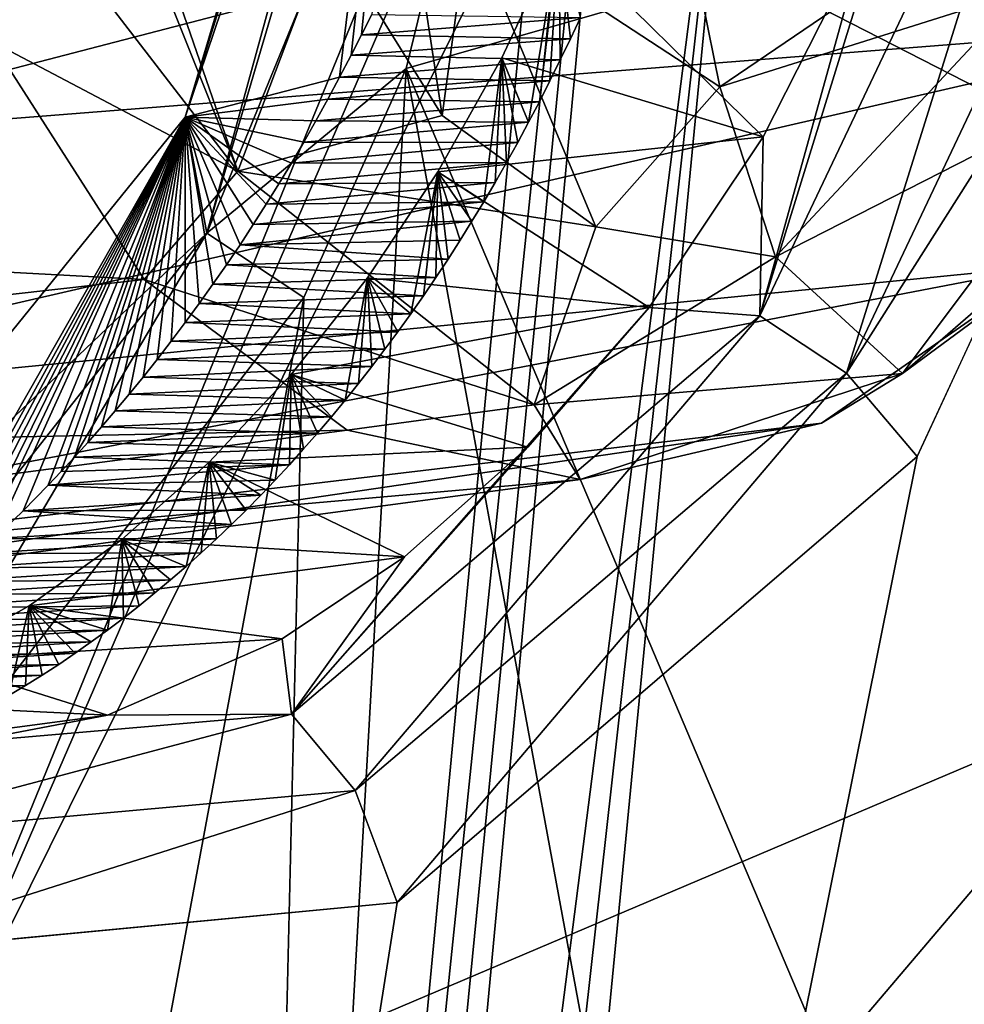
# Model space of a CAD drawing. Header units: metres. Extents: x -150 to 307, y -550 to 84.
# Tile 699 of 1056: x 232.61 to 234.01, y -38.26 to -36.79. Entities that reach past the tile are written whole.
import ezdxf

# ---------------------------------------------------------------- set-up
doc = ezdxf.new("R2010")
doc.units = ezdxf.units.M
doc.layers.add('solid_26006363', color=7, linetype='CONTINUOUS')

msp = doc.modelspace()

# ---------------------------------------------------------------- linework, layer by layer
at = {"layer": 'solid_26006363'}
for points in [[(217.861282, -31.332376, 929.892578), (222.933762, -25.20709, 934.411987), (234.007233, -40.604111, 938.986267)], [(222.933762, -25.20709, 934.411987), (239.24942, -32.170811, 943.65686), (234.007233, -40.604111, 938.986267)], [(228.498611, -34.055008, 939.407898), (234.736954, -37.248657, 943.316956), (231.438416, -31.130194, 941.791016)], [(231.438416, -31.130194, 941.791016), (234.736954, -37.248657, 943.316956), (237.347733, -33.23772, 945.507507)], [(217.861282, -31.332376, 929.892578), (234.007233, -40.604111, 938.986267), (227.753754, -47.453865, 933.414612)], [(232.360931, -38.605034, 921.510437), (235.084991, -32.318962, 923.052429), (235.075317, -31.94997, 922.965454)], [(232.879974, -32.608459, 920.666809), (232.360931, -38.605034, 921.510437), (235.075317, -31.94997, 922.965454)], [(232.360931, -38.605034, 921.510437), (235.603287, -32.062477, 923.587646), (235.084991, -32.318962, 923.052429)], [(232.360931, -38.605034, 921.510437), (235.336304, -37.341084, 924.449707), (235.603287, -32.062477, 923.587646)], [(233.882584, -32.069614, 919.40332), (232.912109, -41.441948, 920.615417), (233.799393, -32.092796, 919.31781)], [(233.882584, -32.069614, 919.40332), (232.957306, -41.47422, 920.671265), (232.912109, -41.441948, 920.615417)], [(233.882584, -32.069614, 919.40332), (232.999847, -41.507465, 920.724854), (232.957306, -41.47422, 920.671265)], [(233.700531, -36.032364, 920.090027), (232.999847, -41.507465, 920.724854), (233.882584, -32.069614, 919.40332)], [(231.343414, -34.077686, 917.101318), (233.799393, -32.092796, 919.31781), (232.912109, -41.441948, 920.615417)], [(235.865326, -38.02486, 940.580872), (234.007233, -40.604111, 938.986267), (239.24942, -32.170811, 943.65686)], [(232.879974, -32.608459, 920.666809), (232.600922, -33.188404, 920.490295), (232.360931, -38.605034, 921.510437)], [(233.700531, -36.032364, 920.090027), (236.653137, -32.647583, 922.609192), (236.400513, -38.440102, 923.624207)], [(228.498611, -34.055008, 939.407898), (231.761322, -40.752106, 940.794189), (234.736954, -37.248657, 943.316956)], [(231.473267, -34.801811, 917.409729), (231.343414, -34.077686, 917.101318), (232.912109, -41.441948, 920.615417)], [(231.453949, -35.571583, 917.572388), (231.473267, -34.801811, 917.409729), (232.912109, -41.441948, 920.615417)], [(234.335098, -42.665318, 915.068176), (233.857498, -43.657227, 914.85022), (237.253067, -34.937313, 916.22583)], [(234.43985, -36.367012, 913.53833), (237.253067, -34.937313, 916.22583), (233.857498, -43.657227, 914.85022)], [(231.01796, -36.993629, 917.457214), (231.453949, -35.571583, 917.572388), (232.912109, -41.441948, 920.615417)], [(232.884979, -37.105522, 915.405945), (233.182236, -36.859974, 915.725586), (233.473663, -35.667374, 915.747803)], [(233.305191, -35.678604, 915.505554), (232.884979, -37.105522, 915.405945), (233.473663, -35.667374, 915.747803)], [(233.473663, -35.667374, 915.747803), (233.182236, -36.859974, 915.725586), (235.432251, -36.214085, 917.978638)], [(232.852478, -36.932472, 914.873718), (232.884979, -37.105522, 915.405945), (233.275146, -35.683437, 915.439148)], [(233.239792, -35.691978, 915.337646), (232.852478, -36.932472, 914.873718), (233.275146, -35.683437, 915.439148)], [(233.305191, -35.678604, 915.505554), (233.275146, -35.683437, 915.439148), (232.884979, -37.105522, 915.405945)], [(233.239792, -35.691978, 915.337646), (233.209869, -35.739017, 914.925171), (232.852478, -36.932472, 914.873718)], [(233.209869, -35.739017, 914.925171), (233.220062, -35.747429, 914.865234), (232.852478, -36.932472, 914.873718)], [(232.852478, -36.932472, 914.873718), (233.220062, -35.747429, 914.865234), (233.082932, -36.8731, 914.41333)], [(233.220062, -35.747429, 914.865234), (233.100281, -36.839916, 914.420898), (233.082932, -36.8731, 914.41333)], [(233.220062, -35.747429, 914.865234), (233.115601, -36.809769, 914.427246), (233.100281, -36.839916, 914.420898)], [(233.220062, -35.747429, 914.865234), (233.130707, -36.779247, 914.433228), (233.115601, -36.809769, 914.427246)], [(233.079987, -41.578384, 920.827942), (232.999847, -41.507465, 920.724854), (233.700531, -36.032364, 920.090027)], [(233.079987, -41.578384, 920.827942), (233.700531, -36.032364, 920.090027), (233.157074, -41.658222, 920.930481)], [(233.157074, -41.658222, 920.930481), (233.700531, -36.032364, 920.090027), (236.400513, -38.440102, 923.624207)], [(234.940765, -41.011581, 918.648743), (235.432251, -36.214085, 917.978638), (233.182236, -36.859974, 915.725586)], [(233.709274, -37.229172, 913.224915), (234.166519, -36.265198, 913.450317), (233.83847, -37.314701, 913.209106)], [(233.990921, -36.318569, 913.540344), (234.166519, -36.265198, 913.450317), (233.709274, -37.229172, 913.224915)], [(234.166519, -36.265198, 913.450317), (234.317535, -36.303024, 913.454956), (233.83847, -37.314701, 913.209106)], [(233.83847, -37.314701, 913.209106), (234.317535, -36.303024, 913.454956), (234.43985, -36.367012, 913.53833)], [(233.866821, -36.660599, 913.501892), (233.990921, -36.318569, 913.540344), (233.709274, -37.229172, 913.224915)], [(234.623413, -36.332424, 912.194092), (232.422531, -36.443939, 915.11377), (232.184952, -36.966801, 914.991455)], [(234.423828, -36.790577, 912.074402), (234.623413, -36.332424, 912.194092), (232.184952, -36.966801, 914.991455)], [(230.652115, -53.809216, 914.828247), (234.43985, -36.367012, 913.53833), (233.744186, -44.216633, 914.893311)], [(230.652115, -53.809216, 914.828247), (233.944229, -37.43895, 913.276123), (234.43985, -36.367012, 913.53833)], [(232.931259, -37.013432, 910.28009), (232.563705, -36.819794, 910.202759), (232.433517, -36.367077, 909.989624)], [(232.931259, -37.013432, 910.28009), (232.433517, -36.367077, 909.989624), (232.675934, -36.374348, 909.891235)], [(232.931259, -37.013432, 910.28009), (232.675934, -36.374348, 909.891235), (232.709244, -36.370773, 909.890076)], [(233.065765, -36.656246, 910.174194), (232.931259, -37.013432, 910.28009), (232.709244, -36.370773, 909.890076)], [(234.43985, -36.367012, 913.53833), (233.857498, -43.657227, 914.85022), (233.744186, -44.216633, 914.893311)], [(233.83847, -37.314701, 913.209106), (234.43985, -36.367012, 913.53833), (233.944229, -37.43895, 913.276123)], [(233.153061, -36.388882, 910.199524), (233.235687, -36.93026, 910.419434), (233.065765, -36.656246, 910.174194)], [(233.153061, -36.388882, 910.199524), (233.275177, -36.641964, 910.389282), (233.235687, -36.93026, 910.419434)], [(233.623734, -36.756466, 910.872559), (234.02713, -36.630703, 911.267456), (233.64978, -36.88718, 910.841919)], [(234.02713, -36.630703, 911.267456), (234.102783, -36.744297, 911.282471), (233.64978, -36.88718, 910.841919)], [(233.275177, -36.641964, 910.389282), (233.464828, -37.096432, 910.700256), (233.235687, -36.93026, 910.419434)], [(233.275177, -36.641964, 910.389282), (233.64978, -36.88718, 910.841919), (233.464828, -37.096432, 910.700256)], [(233.623734, -36.756466, 910.872559), (233.64978, -36.88718, 910.841919), (233.275177, -36.641964, 910.389282)], [(233.065765, -36.656246, 910.174194), (233.235687, -36.93026, 910.419434), (232.931259, -37.013432, 910.28009)], [(233.324524, -36.84417, 913.949707), (233.409546, -36.66193, 913.994934), (233.7146, -36.961735, 913.422485)], [(233.364761, -36.940178, 914.015991), (233.409546, -36.66193, 913.994934), (233.324524, -36.84417, 913.949707)], [(233.364761, -36.940178, 914.015991), (233.380814, -36.909554, 914.025452), (233.409546, -36.66193, 913.994934)], [(233.380814, -36.909554, 914.025452), (233.396561, -36.878601, 914.034485), (233.409546, -36.66193, 913.994934)], [(233.396561, -36.878601, 914.034485), (233.411987, -36.847332, 914.043152), (233.409546, -36.66193, 913.994934)], [(233.409546, -36.66193, 913.994934), (233.866821, -36.660599, 913.501892), (233.7146, -36.961735, 913.422485)], [(233.427078, -36.815765, 914.051331), (233.441833, -36.783905, 914.059143), (233.409546, -36.66193, 913.994934)], [(233.411987, -36.847332, 914.043152), (233.427078, -36.815765, 914.051331), (233.409546, -36.66193, 913.994934)], [(233.7146, -36.961735, 913.422485), (233.866821, -36.660599, 913.501892), (233.709274, -37.229172, 913.224915)], [(233.64978, -36.88718, 910.841919), (234.102783, -36.744297, 911.282471), (233.732788, -37.140903, 910.991943)], [(234.102783, -36.744297, 911.282471), (234.250305, -36.877079, 911.47052), (233.732788, -37.140903, 910.991943)], [(234.423828, -36.790577, 912.074402), (232.184952, -36.966801, 914.991455), (231.868362, -37.378761, 914.760559)], [(234.139938, -37.154564, 911.853638), (234.423828, -36.790577, 912.074402), (231.868362, -37.378761, 914.760559)], [(233.115601, -36.809769, 914.427246), (233.130707, -36.779247, 914.433228), (233.441833, -36.783905, 914.059143)], [(233.115601, -36.809769, 914.427246), (233.441833, -36.783905, 914.059143), (233.427078, -36.815765, 914.051331)], [(232.563705, -36.819794, 910.202759), (232.791275, -37.1749, 910.497375), (230.003326, -37.024391, 912.719055)], [(232.931259, -37.013432, 910.28009), (232.791275, -37.1749, 910.497375), (232.563705, -36.819794, 910.202759)], [(233.100281, -36.839916, 914.420898), (233.115601, -36.809769, 914.427246), (233.427078, -36.815765, 914.051331)], [(233.100281, -36.839916, 914.420898), (233.427078, -36.815765, 914.051331), (233.411987, -36.847332, 914.043152)], [(233.082932, -36.8731, 914.41333), (233.100281, -36.839916, 914.420898), (233.411987, -36.847332, 914.043152)], [(233.082932, -36.8731, 914.41333), (233.411987, -36.847332, 914.043152), (233.396561, -36.878601, 914.034485)], [(233.229324, -37.014389, 913.890991), (233.324524, -36.84417, 913.949707), (233.7146, -36.961735, 913.422485)], [(233.297684, -37.059086, 913.974426), (233.324524, -36.84417, 913.949707), (233.229324, -37.014389, 913.890991)], [(233.297684, -37.059086, 913.974426), (233.31485, -37.029926, 913.985352), (233.324524, -36.84417, 913.949707)], [(233.31485, -37.029926, 913.985352), (233.331757, -37.000378, 913.995972), (233.324524, -36.84417, 913.949707)], [(233.348404, -36.970455, 914.006165), (233.364761, -36.940178, 914.015991), (233.324524, -36.84417, 913.949707)], [(233.331757, -37.000378, 913.995972), (233.348404, -36.970455, 914.006165), (233.324524, -36.84417, 913.949707)], [(232.884979, -37.105522, 915.405945), (233.029358, -37.20174, 915.647522), (233.182236, -36.859974, 915.725586)], [(232.93219, -41.295174, 916.611633), (233.182236, -36.859974, 915.725586), (233.029358, -37.20174, 915.647522)], [(232.93219, -41.295174, 916.611633), (233.91127, -40.816097, 917.513062), (233.182236, -36.859974, 915.725586)], [(233.91127, -40.816097, 917.513062), (234.940765, -41.011581, 918.648743), (233.182236, -36.859974, 915.725586)], [(232.852478, -36.932472, 914.873718), (233.082932, -36.8731, 914.41333), (233.065323, -36.905811, 914.405334)], [(233.065323, -36.905811, 914.405334), (233.082932, -36.8731, 914.41333), (233.396561, -36.878601, 914.034485)], [(233.065323, -36.905811, 914.405334), (233.396561, -36.878601, 914.034485), (233.380814, -36.909554, 914.025452)], [(233.732788, -37.140903, 910.991943), (234.250305, -36.877079, 911.47052), (233.922348, -37.314777, 911.392273)], [(234.250305, -36.877079, 911.47052), (234.425674, -36.878139, 911.814209), (233.922348, -37.314777, 911.392273)], [(233.922348, -37.314777, 911.392273), (234.425674, -36.878139, 911.814209), (234.139938, -37.154564, 911.853638)], [(233.64978, -36.88718, 910.841919), (233.732788, -37.140903, 910.991943), (233.464828, -37.096432, 910.700256)], [(232.852478, -36.932472, 914.873718), (233.065323, -36.905811, 914.405334), (233.04747, -36.938049, 914.396912)], [(233.04747, -36.938049, 914.396912), (233.065323, -36.905811, 914.405334), (233.380814, -36.909554, 914.025452)], [(233.04747, -36.938049, 914.396912), (233.380814, -36.909554, 914.025452), (233.364761, -36.940178, 914.015991)], [(232.130585, -37.824608, 914.37262), (232.852478, -36.932472, 914.873718), (232.424835, -37.683693, 913.970947)], [(232.130585, -37.824608, 914.37262), (232.884979, -37.105522, 915.405945), (232.852478, -36.932472, 914.873718)], [(232.852478, -36.932472, 914.873718), (232.448792, -37.664776, 913.990967), (232.424835, -37.683693, 913.970947)], [(232.852478, -36.932472, 914.873718), (232.472534, -37.645393, 914.010559), (232.448792, -37.664776, 913.990967)], [(232.852478, -36.932472, 914.873718), (232.496185, -37.62545, 914.029907), (232.472534, -37.645393, 914.010559)], [(232.852478, -36.932472, 914.873718), (232.519882, -37.604828, 914.049072), (232.496185, -37.62545, 914.029907)], [(232.852478, -36.932472, 914.873718), (232.543762, -37.583401, 914.068054), (232.519882, -37.604828, 914.049072)], [(232.852478, -36.932472, 914.873718), (232.567917, -37.561035, 914.087036), (232.543762, -37.583401, 914.068054)], [(232.852478, -36.932472, 914.873718), (232.610764, -37.519661, 914.119995), (232.567917, -37.561035, 914.087036)], [(232.852478, -36.932472, 914.873718), (232.6483, -37.481564, 914.148071), (232.610764, -37.519661, 914.119995)], [(232.852478, -36.932472, 914.873718), (232.667618, -37.461243, 914.162231), (232.6483, -37.481564, 914.148071)], [(232.852478, -36.932472, 914.873718), (232.687347, -37.439983, 914.176453), (232.667618, -37.461243, 914.162231)], [(232.852478, -36.932472, 914.873718), (232.707443, -37.417786, 914.190796), (232.687347, -37.439983, 914.176453)], [(232.852478, -36.932472, 914.873718), (232.727829, -37.394684, 914.205078), (232.707443, -37.417786, 914.190796)], [(232.852478, -36.932472, 914.873718), (232.748444, -37.370705, 914.21936), (232.727829, -37.394684, 914.205078)], [(232.852478, -36.932472, 914.873718), (232.769211, -37.345886, 914.233459), (232.748444, -37.370705, 914.21936)], [(232.852478, -36.932472, 914.873718), (232.7901, -37.320274, 914.247498), (232.769211, -37.345886, 914.233459)], [(232.852478, -36.932472, 914.873718), (232.811035, -37.293911, 914.26123), (232.7901, -37.320274, 914.247498)], [(232.852478, -36.932472, 914.873718), (232.83194, -37.266846, 914.27478), (232.811035, -37.293911, 914.26123)], [(232.852478, -36.932472, 914.873718), (232.852783, -37.239136, 914.287964), (232.83194, -37.266846, 914.27478)], [(232.852478, -36.932472, 914.873718), (233.04747, -36.938049, 914.396912), (233.029358, -36.969818, 914.388062)], [(232.852478, -36.932472, 914.873718), (233.029358, -36.969818, 914.388062), (233.011002, -37.001122, 914.378845)], [(232.852478, -36.932472, 914.873718), (233.011002, -37.001122, 914.378845), (232.992386, -37.031967, 914.369141)], [(232.852478, -36.932472, 914.873718), (232.992386, -37.031967, 914.369141), (232.973419, -37.062553, 914.358948)], [(232.852478, -36.932472, 914.873718), (232.973419, -37.062553, 914.358948), (232.954071, -37.092907, 914.348267)], [(232.852478, -36.932472, 914.873718), (232.954071, -37.092907, 914.348267), (232.934357, -37.122974, 914.337097)], [(232.852478, -36.932472, 914.873718), (232.934357, -37.122974, 914.337097), (232.914337, -37.152687, 914.325439)], [(232.852478, -36.932472, 914.873718), (232.914337, -37.152687, 914.325439), (232.894028, -37.181995, 914.313354)], [(232.852478, -36.932472, 914.873718), (232.894028, -37.181995, 914.313354), (232.873489, -37.210831, 914.300842)], [(232.852478, -36.932472, 914.873718), (232.873489, -37.210831, 914.300842), (232.852783, -37.239136, 914.287964)], [(233.235687, -36.93026, 910.419434), (233.464828, -37.096432, 910.700256), (232.931259, -37.013432, 910.28009)], [(233.029358, -36.969818, 914.388062), (233.04747, -36.938049, 914.396912), (233.364761, -36.940178, 914.015991)], [(233.029358, -36.969818, 914.388062), (233.364761, -36.940178, 914.015991), (233.348404, -36.970455, 914.006165)], [(233.229324, -37.014389, 913.890991), (233.7146, -36.961735, 913.422485), (233.544357, -37.216457, 913.31134)], [(233.544357, -37.216457, 913.31134), (233.7146, -36.961735, 913.422485), (233.709274, -37.229172, 913.224915)], [(233.011002, -37.001122, 914.378845), (233.029358, -36.969818, 914.388062), (233.348404, -36.970455, 914.006165)], [(233.011002, -37.001122, 914.378845), (233.348404, -36.970455, 914.006165), (233.331757, -37.000378, 913.995972)], [(230.18988, -38.016895, 916.842529), (231.01796, -36.993629, 917.457214), (232.912109, -41.441948, 920.615417)], [(232.992386, -37.031967, 914.369141), (233.331757, -37.000378, 913.995972), (233.31485, -37.029926, 913.985352)], [(232.992386, -37.031967, 914.369141), (233.011002, -37.001122, 914.378845), (233.331757, -37.000378, 913.995972)], [(232.791275, -37.1749, 910.497375), (230.268723, -37.457127, 913.105225), (230.003326, -37.024391, 912.719055)], [(232.931259, -37.013432, 910.28009), (233.373062, -37.36198, 910.828369), (232.791275, -37.1749, 910.497375)], [(233.464828, -37.096432, 910.700256), (233.373062, -37.36198, 910.828369), (232.931259, -37.013432, 910.28009)], [(233.124481, -37.172161, 913.819397), (233.229324, -37.014389, 913.890991), (233.544357, -37.216457, 913.31134)], [(233.188889, -37.226238, 913.90094), (233.229324, -37.014389, 913.890991), (233.124481, -37.172161, 913.819397)], [(233.188889, -37.226238, 913.90094), (233.207718, -37.199303, 913.914124), (233.229324, -37.014389, 913.890991)], [(233.207718, -37.199303, 913.914124), (233.226273, -37.171986, 913.926941), (233.229324, -37.014389, 913.890991)], [(233.226273, -37.171986, 913.926941), (233.244553, -37.144299, 913.939392), (233.229324, -37.014389, 913.890991)], [(233.280258, -37.087845, 913.963135), (233.297684, -37.059086, 913.974426), (233.229324, -37.014389, 913.890991)], [(233.262558, -37.116249, 913.951477), (233.280258, -37.087845, 913.963135), (233.229324, -37.014389, 913.890991)], [(233.244553, -37.144299, 913.939392), (233.262558, -37.116249, 913.951477), (233.229324, -37.014389, 913.890991)], [(232.973419, -37.062553, 914.358948), (233.31485, -37.029926, 913.985352), (233.297684, -37.059086, 913.974426)], [(232.973419, -37.062553, 914.358948), (232.992386, -37.031967, 914.369141), (233.31485, -37.029926, 913.985352)], [(232.954071, -37.092907, 914.348267), (233.297684, -37.059086, 913.974426), (233.280258, -37.087845, 913.963135)], [(232.954071, -37.092907, 914.348267), (232.973419, -37.062553, 914.358948), (233.297684, -37.059086, 913.974426)], [(232.934357, -37.122974, 914.337097), (233.280258, -37.087845, 913.963135), (233.262558, -37.116249, 913.951477)], [(232.934357, -37.122974, 914.337097), (232.954071, -37.092907, 914.348267), (233.280258, -37.087845, 913.963135)], [(233.464828, -37.096432, 910.700256), (233.732788, -37.140903, 910.991943), (233.373062, -37.36198, 910.828369)], [(232.884979, -37.105522, 915.405945), (232.036713, -38.181026, 914.794983), (232.159729, -38.328747, 915.012878)], [(232.130585, -37.824608, 914.37262), (232.036713, -38.181026, 914.794983), (232.884979, -37.105522, 915.405945)], [(232.884979, -37.105522, 915.405945), (232.159729, -38.328747, 915.012878), (233.029358, -37.20174, 915.647522)], [(232.914337, -37.152687, 914.325439), (232.934357, -37.122974, 914.337097), (233.244553, -37.144299, 913.939392)], [(232.934357, -37.122974, 914.337097), (233.262558, -37.116249, 913.951477), (233.244553, -37.144299, 913.939392)], [(232.914337, -37.152687, 914.325439), (233.244553, -37.144299, 913.939392), (233.226273, -37.171986, 913.926941)], [(233.732788, -37.140903, 910.991943), (233.922348, -37.314777, 911.392273), (233.373062, -37.36198, 910.828369)], [(234.139938, -37.154564, 911.853638), (231.868362, -37.378761, 914.760559), (231.487549, -37.664227, 914.432312)], [(233.801483, -37.388924, 911.554749), (234.139938, -37.154564, 911.853638), (231.487549, -37.664227, 914.432312)], [(232.894028, -37.181995, 914.313354), (232.914337, -37.152687, 914.325439), (233.226273, -37.171986, 913.926941)], [(233.922348, -37.314777, 911.392273), (234.139938, -37.154564, 911.853638), (233.801483, -37.388924, 911.554749)], [(232.894028, -37.181995, 914.313354), (233.226273, -37.171986, 913.926941), (233.207718, -37.199303, 913.914124)], [(233.010651, -37.316673, 913.735291), (233.124481, -37.172161, 913.819397), (233.544357, -37.216457, 913.31134)], [(233.091019, -37.355007, 913.829712), (233.124481, -37.172161, 913.819397), (233.010651, -37.316673, 913.735291)], [(233.091019, -37.355007, 913.829712), (233.111084, -37.33004, 913.844666), (233.124481, -37.172161, 913.819397)], [(233.111084, -37.33004, 913.844666), (233.130905, -37.304695, 913.859253), (233.124481, -37.172161, 913.819397)], [(233.169815, -37.252789, 913.88739), (233.188889, -37.226238, 913.90094), (233.124481, -37.172161, 913.819397)], [(233.150482, -37.278946, 913.873474), (233.169815, -37.252789, 913.88739), (233.124481, -37.172161, 913.819397)], [(233.130905, -37.304695, 913.859253), (233.150482, -37.278946, 913.873474), (233.124481, -37.172161, 913.819397)], [(232.791275, -37.1749, 910.497375), (233.094269, -37.399658, 910.843323), (230.268723, -37.457127, 913.105225)], [(233.373062, -37.36198, 910.828369), (233.094269, -37.399658, 910.843323), (232.791275, -37.1749, 910.497375)], [(232.873489, -37.210831, 914.300842), (232.894028, -37.181995, 914.313354), (233.207718, -37.199303, 913.914124)], [(232.059692, -42.417511, 916.010803), (233.029358, -37.20174, 915.647522), (232.159729, -38.328747, 915.012878)], [(232.059692, -42.417511, 916.010803), (232.93219, -41.295174, 916.611633), (233.029358, -37.20174, 915.647522)], [(232.873489, -37.210831, 914.300842), (233.207718, -37.199303, 913.914124), (233.188889, -37.226238, 913.90094)], [(232.852783, -37.239136, 914.287964), (232.873489, -37.210831, 914.300842), (233.188889, -37.226238, 913.90094)], [(233.010651, -37.316673, 913.735291), (233.544357, -37.216457, 913.31134), (233.363541, -37.425041, 913.176392)], [(233.544357, -37.216457, 913.31134), (233.709274, -37.229172, 913.224915), (233.011078, -37.823013, 912.644714)], [(233.363541, -37.425041, 913.176392), (233.544357, -37.216457, 913.31134), (233.011078, -37.823013, 912.644714)], [(232.852783, -37.239136, 914.287964), (233.188889, -37.226238, 913.90094), (233.169815, -37.252789, 913.88739)], [(233.011078, -37.823013, 912.644714), (233.709274, -37.229172, 913.224915), (233.106079, -37.937313, 912.598145)], [(233.709274, -37.229172, 913.224915), (233.83847, -37.314701, 913.209106), (233.106079, -37.937313, 912.598145)], [(232.83194, -37.266846, 914.27478), (232.852783, -37.239136, 914.287964), (233.169815, -37.252789, 913.88739)], [(231.761322, -40.752106, 940.794189), (238.644882, -43.297123, 945.126831), (234.736954, -37.248657, 943.316956)], [(232.83194, -37.266846, 914.27478), (233.169815, -37.252789, 913.88739), (233.150482, -37.278946, 913.873474)], [(232.811035, -37.293911, 914.26123), (232.83194, -37.266846, 914.27478), (233.150482, -37.278946, 913.873474)], [(232.811035, -37.293911, 914.26123), (233.150482, -37.278946, 913.873474), (233.130905, -37.304695, 913.859253)], [(232.7901, -37.320274, 914.247498), (232.811035, -37.293911, 914.26123), (233.130905, -37.304695, 913.859253)], [(232.7901, -37.320274, 914.247498), (233.130905, -37.304695, 913.859253), (233.111084, -37.33004, 913.844666)], [(232.769211, -37.345886, 914.233459), (232.7901, -37.320274, 914.247498), (233.111084, -37.33004, 913.844666)], [(232.888336, -37.447071, 913.638977), (233.010651, -37.316673, 913.735291), (233.363541, -37.425041, 913.176392)], [(232.986847, -37.474018, 913.749634), (233.010651, -37.316673, 913.735291), (232.888336, -37.447071, 913.638977)], [(232.986847, -37.474018, 913.749634), (233.008179, -37.451035, 913.766357), (233.010651, -37.316673, 913.735291)], [(233.008179, -37.451035, 913.766357), (233.029266, -37.427631, 913.782715), (233.010651, -37.316673, 913.735291)], [(233.070694, -37.379604, 913.814392), (233.091019, -37.355007, 913.829712), (233.010651, -37.316673, 913.735291)], [(233.05011, -37.403816, 913.798767), (233.070694, -37.379604, 913.814392), (233.010651, -37.316673, 913.735291)], [(233.029266, -37.427631, 913.782715), (233.05011, -37.403816, 913.798767), (233.010651, -37.316673, 913.735291)], [(233.106079, -37.937313, 912.598145), (233.83847, -37.314701, 913.209106), (233.168869, -38.103973, 912.627197)], [(233.83847, -37.314701, 913.209106), (233.944229, -37.43895, 913.276123), (233.168869, -38.103973, 912.627197)], [(233.373062, -37.36198, 910.828369), (233.922348, -37.314777, 911.392273), (233.441513, -37.472965, 911.207092)], [(233.922348, -37.314777, 911.392273), (233.801483, -37.388924, 911.554749), (233.441513, -37.472965, 911.207092)], [(232.769211, -37.345886, 914.233459), (233.111084, -37.33004, 913.844666), (233.091019, -37.355007, 913.829712)], [(231.744492, -44.627441, 922.491516), (235.079956, -42.680763, 925.516541), (235.336304, -37.341084, 924.449707)], [(232.360931, -38.605034, 921.510437), (231.744492, -44.627441, 922.491516), (235.336304, -37.341084, 924.449707)], [(232.748444, -37.370705, 914.21936), (232.769211, -37.345886, 914.233459), (233.091019, -37.355007, 913.829712)], [(232.748444, -37.370705, 914.21936), (233.091019, -37.355007, 913.829712), (233.070694, -37.379604, 913.814392)], [(233.373062, -37.36198, 910.828369), (233.441513, -37.472965, 911.207092), (233.094269, -37.399658, 910.843323)], [(232.727829, -37.394684, 914.205078), (232.748444, -37.370705, 914.21936), (233.070694, -37.379604, 913.814392)], [(232.727829, -37.394684, 914.205078), (233.070694, -37.379604, 913.814392), (233.05011, -37.403816, 913.798767)], [(233.801483, -37.388924, 911.554749), (231.487549, -37.664227, 914.432312), (231.057846, -37.79126, 914.014282)], [(233.441513, -37.472965, 911.207092), (233.801483, -37.388924, 911.554749), (231.057846, -37.79126, 914.014282)], [(232.707443, -37.417786, 914.190796), (232.727829, -37.394684, 914.205078), (233.05011, -37.403816, 913.798767)], [(233.094269, -37.399658, 910.843323), (230.631104, -37.721233, 913.550476), (230.268723, -37.457127, 913.105225)], [(233.094269, -37.399658, 910.843323), (233.441513, -37.472965, 911.207092), (230.631104, -37.721233, 913.550476)], [(232.707443, -37.417786, 914.190796), (233.05011, -37.403816, 913.798767), (233.029266, -37.427631, 913.782715)], [(232.687347, -37.439983, 914.176453), (232.707443, -37.417786, 914.190796), (233.029266, -37.427631, 913.782715)], [(230.652115, -53.809216, 914.828247), (233.168869, -38.103973, 912.627197), (233.944229, -37.43895, 913.276123)], [(232.687347, -37.439983, 914.176453), (233.029266, -37.427631, 913.782715), (233.008179, -37.451035, 913.766357)], [(232.888336, -37.447071, 913.638977), (233.363541, -37.425041, 913.176392), (233.179428, -37.588688, 913.025513)], [(233.179428, -37.588688, 913.025513), (233.363541, -37.425041, 913.176392), (233.011078, -37.823013, 912.644714)], [(232.6483, -37.481564, 914.148071), (233.008179, -37.451035, 913.766357), (232.986847, -37.474018, 913.749634)], [(232.6483, -37.481564, 914.148071), (232.667618, -37.461243, 914.162231), (233.008179, -37.451035, 913.766357)], [(232.667618, -37.461243, 914.162231), (232.687347, -37.439983, 914.176453), (233.008179, -37.451035, 913.766357)], [(232.757965, -37.562466, 913.530701), (232.888336, -37.447071, 913.638977), (233.179428, -37.588688, 913.025513)], [(232.853851, -37.602818, 913.641846), (232.888336, -37.447071, 913.638977), (232.757965, -37.562466, 913.530701)], [(232.853851, -37.602818, 913.641846), (232.876633, -37.58239, 913.660706), (232.888336, -37.447071, 913.638977)], [(232.876633, -37.58239, 913.660706), (232.899185, -37.561546, 913.679199), (232.888336, -37.447071, 913.638977)], [(232.965286, -37.496567, 913.732544), (232.986847, -37.474018, 913.749634), (232.888336, -37.447071, 913.638977)], [(232.943481, -37.518669, 913.715149), (232.965286, -37.496567, 913.732544), (232.888336, -37.447071, 913.638977)], [(232.921463, -37.540314, 913.697327), (232.943481, -37.518669, 913.715149), (232.888336, -37.447071, 913.638977)], [(232.899185, -37.561546, 913.679199), (232.921463, -37.540314, 913.697327), (232.888336, -37.447071, 913.638977)], [(233.441513, -37.472965, 911.207092), (231.057846, -37.79126, 914.014282), (230.631104, -37.721233, 913.550476)], [(232.610764, -37.519661, 914.119995), (232.6483, -37.481564, 914.148071), (232.965286, -37.496567, 913.732544)], [(232.6483, -37.481564, 914.148071), (232.986847, -37.474018, 913.749634), (232.965286, -37.496567, 913.732544)], [(232.610764, -37.519661, 914.119995), (232.965286, -37.496567, 913.732544), (232.943481, -37.518669, 913.715149)], [(232.567917, -37.561035, 914.087036), (232.610764, -37.519661, 914.119995), (232.921463, -37.540314, 913.697327)], [(232.610764, -37.519661, 914.119995), (232.943481, -37.518669, 913.715149), (232.921463, -37.540314, 913.697327)], [(232.567917, -37.561035, 914.087036), (232.921463, -37.540314, 913.697327), (232.899185, -37.561546, 913.679199)], [(232.543762, -37.583401, 914.068054), (232.567917, -37.561035, 914.087036), (232.899185, -37.561546, 913.679199)], [(232.543762, -37.583401, 914.068054), (232.899185, -37.561546, 913.679199), (232.876633, -37.58239, 913.660706)], [(232.620041, -37.661655, 913.410645), (232.757965, -37.562466, 913.530701), (233.179428, -37.588688, 913.025513)], [(232.736603, -37.697968, 913.54248), (232.757965, -37.562466, 913.530701), (232.620041, -37.661655, 913.410645)], [(232.736603, -37.697968, 913.54248), (232.760452, -37.679947, 913.562988), (232.757965, -37.562466, 913.530701)], [(232.830811, -37.62281, 913.62262), (232.853851, -37.602818, 913.641846), (232.757965, -37.562466, 913.530701)], [(232.807556, -37.642345, 913.603088), (232.830811, -37.62281, 913.62262), (232.757965, -37.562466, 913.530701)], [(232.784103, -37.661396, 913.583191), (232.807556, -37.642345, 913.603088), (232.757965, -37.562466, 913.530701)], [(232.760452, -37.679947, 913.562988), (232.784103, -37.661396, 913.583191), (232.757965, -37.562466, 913.530701)], [(232.519882, -37.604828, 914.049072), (232.876633, -37.58239, 913.660706), (232.853851, -37.602818, 913.641846)], [(232.519882, -37.604828, 914.049072), (232.543762, -37.583401, 914.068054), (232.876633, -37.58239, 913.660706)], [(232.620041, -37.661655, 913.410645), (233.179428, -37.588688, 913.025513), (232.997208, -37.710827, 912.865173)], [(232.997208, -37.710827, 912.865173), (233.179428, -37.588688, 913.025513), (233.011078, -37.823013, 912.644714)], [(232.496185, -37.62545, 914.029907), (232.853851, -37.602818, 913.641846), (232.830811, -37.62281, 913.62262)], [(232.496185, -37.62545, 914.029907), (232.519882, -37.604828, 914.049072), (232.853851, -37.602818, 913.641846)], [(232.472534, -37.645393, 914.010559), (232.830811, -37.62281, 913.62262), (232.807556, -37.642345, 913.603088)], [(232.472534, -37.645393, 914.010559), (232.496185, -37.62545, 914.029907), (232.830811, -37.62281, 913.62262)], [(232.448792, -37.664776, 913.990967), (232.807556, -37.642345, 913.603088), (232.784103, -37.661396, 913.583191)], [(232.448792, -37.664776, 913.990967), (232.472534, -37.645393, 914.010559), (232.807556, -37.642345, 913.603088)], [(232.424835, -37.683693, 913.970947), (232.784103, -37.661396, 913.583191), (232.760452, -37.679947, 913.562988)], [(232.424835, -37.683693, 913.970947), (232.448792, -37.664776, 913.990967), (232.784103, -37.661396, 913.583191)], [(232.475449, -37.742882, 913.279297), (232.620041, -37.661655, 913.410645), (232.997208, -37.710827, 912.865173)], [(232.589539, -37.795498, 913.412537), (232.620041, -37.661655, 913.410645), (232.475449, -37.742882, 913.279297)], [(232.589539, -37.795498, 913.412537), (232.614548, -37.780495, 913.434998), (232.620041, -37.661655, 913.410645)], [(232.614548, -37.780495, 913.434998), (232.639374, -37.764965, 913.457153), (232.620041, -37.661655, 913.410645)], [(232.712601, -37.715443, 913.521667), (232.736603, -37.697968, 913.54248), (232.620041, -37.661655, 913.410645)], [(232.688416, -37.732418, 913.500488), (232.712601, -37.715443, 913.521667), (232.620041, -37.661655, 913.410645)], [(232.663986, -37.748932, 913.479004), (232.688416, -37.732418, 913.500488), (232.620041, -37.661655, 913.410645)], [(232.639374, -37.764965, 913.457153), (232.663986, -37.748932, 913.479004), (232.620041, -37.661655, 913.410645)], [(232.400513, -37.702244, 913.950378), (232.760452, -37.679947, 913.562988), (232.736603, -37.697968, 913.54248)], [(232.400513, -37.702244, 913.950378), (232.424835, -37.683693, 913.970947), (232.760452, -37.679947, 913.562988)], [(232.375748, -37.72049, 913.929321), (232.736603, -37.697968, 913.54248), (232.712601, -37.715443, 913.521667)], [(232.375748, -37.72049, 913.929321), (232.400513, -37.702244, 913.950378), (232.736603, -37.697968, 913.54248)], [(232.350616, -37.73835, 913.907593), (232.712601, -37.715443, 913.521667), (232.688416, -37.732418, 913.500488)], [(232.350616, -37.73835, 913.907593), (232.375748, -37.72049, 913.929321), (232.712601, -37.715443, 913.521667)], [(232.475449, -37.742882, 913.279297), (232.997208, -37.710827, 912.865173), (232.736969, -37.824699, 912.619202)], [(232.736969, -37.824699, 912.619202), (232.997208, -37.710827, 912.865173), (233.011078, -37.823013, 912.644714)], [(232.325241, -37.755726, 913.885437), (232.688416, -37.732418, 913.500488), (232.663986, -37.748932, 913.479004)], [(232.325241, -37.755726, 913.885437), (232.350616, -37.73835, 913.907593), (232.688416, -37.732418, 913.500488)], [(232.325378, -37.804276, 913.137451), (232.475449, -37.742882, 913.279297), (232.736969, -37.824699, 912.619202)], [(232.299744, -37.772533, 913.862915), (232.663986, -37.748932, 913.479004), (232.639374, -37.764965, 913.457153)], [(232.299744, -37.772533, 913.862915), (232.325241, -37.755726, 913.885437), (232.663986, -37.748932, 913.479004)], [(232.274231, -37.788689, 913.840088), (232.639374, -37.764965, 913.457153), (232.614548, -37.780495, 913.434998)], [(232.274231, -37.788689, 913.840088), (232.299744, -37.772533, 913.862915), (232.639374, -37.764965, 913.457153)], [(232.248795, -37.804134, 913.817139), (232.614548, -37.780495, 913.434998), (232.589539, -37.795498, 913.412537)], [(232.248795, -37.804134, 913.817139), (232.274231, -37.788689, 913.840088), (232.614548, -37.780495, 913.434998)], [(232.325378, -37.804276, 913.137451), (232.736969, -37.824699, 912.619202), (232.499252, -37.869923, 912.377869)], [(232.261322, -37.887676, 911.862732), (233.011078, -37.823013, 912.644714), (232.315384, -38.008396, 911.780457)], [(232.736969, -37.824699, 912.619202), (233.011078, -37.823013, 912.644714), (232.261322, -37.887676, 911.862732)], [(232.499252, -37.869923, 912.377869), (232.736969, -37.824699, 912.619202), (232.261322, -37.887676, 911.862732)], [(233.011078, -37.823013, 912.644714), (233.106079, -37.937313, 912.598145), (232.315384, -38.008396, 911.780457)], [(232.315384, -38.008396, 911.780457), (233.106079, -37.937313, 912.598145), (232.33432, -38.183277, 911.774658)], [(233.106079, -37.937313, 912.598145), (233.168869, -38.103973, 912.627197), (232.33432, -38.183277, 911.774658)], [(229.159637, -38.422092, 915.868896), (230.18988, -38.016895, 916.842529), (232.912109, -41.441948, 920.615417)], [(235.865326, -38.02486, 940.580872), (233.015198, -41.907841, 938.053528), (234.007233, -40.604111, 938.986267)], [(237.349075, -41.579132, 941.102417), (233.015198, -41.907841, 938.053528), (235.865326, -38.02486, 940.580872)], [(230.652115, -53.809216, 914.828247), (232.33432, -38.183277, 911.774658), (233.168869, -38.103973, 912.627197)]]:
    msp.add_3dface(points, dxfattribs=at)

doc.saveas('drawing.dxf')
